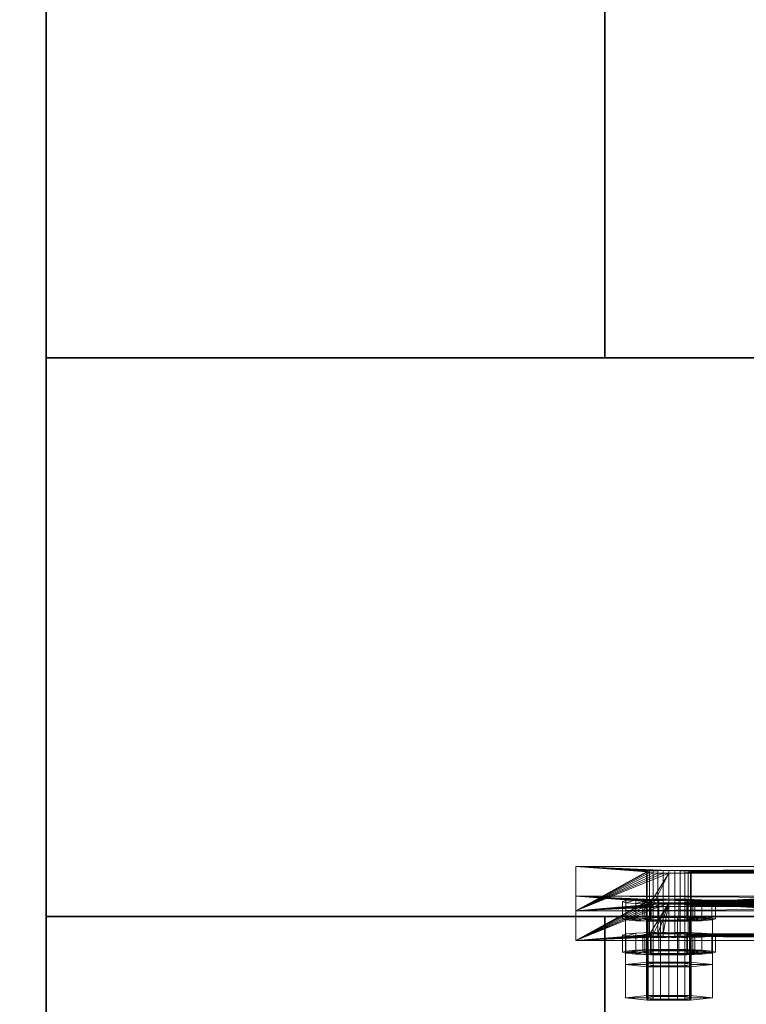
# Model space of a CAD drawing. Extents: x -0.3 to 41.3, y 0 to 17.8.
# Tile 337 of 625: x 25.131 to 25.326, y 1.796 to 2.06. Entities that reach past the tile are written whole.
import ezdxf

# ---------------------------------------------------------------- set-up
doc = ezdxf.new("R2010")
doc.units = 0
doc.header["$MEASUREMENT"] = 0
for name, color, linetype, lineweight in [('ANILHAS', 135, 'Continuous', 0), ('PLACAS_DE_BASE', 144, 'Continuous', 0), ('PORCAS', 157, 'Continuous', 0)]:
    doc.layers.add(name, color=color, linetype=linetype, lineweight=lineweight)
for name, color, linetype in [('P46', 7, 'Continuous'), ('S46', 7, 'Continuous'), ('V130', 7, 'Continuous'), ('V234', 7, 'Continuous'), ('V235', 7, 'Continuous'), ('V310', 7, 'Continuous')]:
    doc.layers.add(name, color=color, linetype=linetype)

msp = doc.modelspace()

# ---------------------------------------------------------------- linework, layer by layer
at = {"layer": 'P46', "color": 12, "true_color": 0xbd0000}
for points, invisible_edges in [([(25.13823, 1.81931, 195.60001), (25.53823, 1.81931, 195.60001), (25.53823, 1.96931, 195.60001)], 12), ([(25.13823, 1.81931, 195.60001), (25.53823, 1.81931, 195.60001), (25.53823, 1.96931, 195.60001)], 12), ([(25.13823, 1.81931, 195.60001), (25.53823, 1.96931, 195.60001), (25.13823, 1.96931, 195.60001)], 9), ([(25.13823, 1.81931, 195.60001), (25.53823, 1.96931, 195.60001), (25.13823, 1.96931, 195.60001)], 9), ([(25.13823, 1.81931, 196.60001), (25.53823, 1.81931, 196.60001), (25.53823, 1.96931, 196.60001)], 12), ([(25.13823, 1.81931, 195.60001), (25.53823, 1.81931, 195.60001), (25.53823, 1.96931, 195.60001)], 12), ([(25.13823, 1.81931, 196.60001), (25.53823, 1.96931, 196.60001), (25.13823, 1.96931, 196.60001)], 9), ([(25.13823, 1.81931, 195.60001), (25.53823, 1.96931, 195.60001), (25.13823, 1.96931, 195.60001)], 9), ([(25.13823, 1.81931, 199.8), (25.53823, 1.81931, 199.8), (25.53823, 1.96931, 199.8)], 12), ([(25.13823, 1.81931, 196.6), (25.53823, 1.81931, 196.6), (25.53823, 1.96931, 196.6)], 12), ([(25.13823, 1.81931, 199.8), (25.53823, 1.96931, 199.8), (25.13823, 1.96931, 199.8)], 9), ([(25.13823, 1.81931, 196.6), (25.53823, 1.96931, 196.6), (25.13823, 1.96931, 196.6)], 9), ([(25.13823, 1.81931, 200.60001), (25.53823, 1.81931, 200.60001), (25.53823, 1.96931, 200.60001)], 12), ([(25.13823, 1.81931, 199.8), (25.53823, 1.81931, 199.8), (25.53823, 1.96931, 199.8)], 12), ([(25.13823, 1.81931, 200.60001), (25.53823, 1.96931, 200.60001), (25.13823, 1.96931, 200.60001)], 9), ([(25.13823, 1.81931, 199.8), (25.53823, 1.96931, 199.8), (25.13823, 1.96931, 199.8)], 9)]:
    msp.add_3dface(points, dxfattribs=dict(at, invisible_edges=invisible_edges))
for points in [[(25.53823, 1.96931, 195.60001), (25.13823, 1.96931, 195.60001), (25.13823, 1.96931, 195.60001), (25.53823, 1.96931, 195.60001)], [(25.13823, 1.96931, 195.60001), (25.13823, 1.81931, 195.60001), (25.13823, 1.81931, 195.60001), (25.13823, 1.96931, 195.60001)], [(25.53823, 1.96931, 196.60001), (25.13823, 1.96931, 196.60001), (25.13823, 1.96931, 195.60001), (25.53823, 1.96931, 195.60001)], [(25.13823, 1.96931, 196.60001), (25.13823, 1.81931, 196.60001), (25.13823, 1.81931, 195.60001), (25.13823, 1.96931, 195.60001)], [(25.53823, 1.96931, 199.8), (25.13823, 1.96931, 199.8), (25.13823, 1.96931, 196.6), (25.53823, 1.96931, 196.6)], [(25.13823, 1.96931, 199.8), (25.13823, 1.81931, 199.8), (25.13823, 1.81931, 196.6), (25.13823, 1.96931, 196.6)], [(25.53823, 1.96931, 200.60001), (25.13823, 1.96931, 200.60001), (25.13823, 1.96931, 199.8), (25.53823, 1.96931, 199.8)], [(25.13823, 1.96931, 200.60001), (25.13823, 1.81931, 200.60001), (25.13823, 1.81931, 199.8), (25.13823, 1.96931, 199.8)], [(25.13823, 1.81931, 195.60001), (25.53823, 1.81931, 195.60001), (25.53823, 1.81931, 195.60001), (25.13823, 1.81931, 195.60001)], [(25.13823, 1.81931, 196.60001), (25.53823, 1.81931, 196.60001), (25.53823, 1.81931, 195.60001), (25.13823, 1.81931, 195.60001)], [(25.13823, 1.81931, 199.8), (25.53823, 1.81931, 199.8), (25.53823, 1.81931, 196.6), (25.13823, 1.81931, 196.6)], [(25.13823, 1.81931, 200.60001), (25.53823, 1.81931, 200.60001), (25.53823, 1.81931, 199.8), (25.13823, 1.81931, 199.8)]]:
    msp.add_3dface(points, dxfattribs=at)
at = {"layer": 'S46', "color": 253, "true_color": 0xca95bd}
for points, invisible_edges in [([(24.83823, 1.49431, 195.60001), (25.83823, 1.49431, 195.60001), (25.83823, 2.29431, 195.60001)], 12), ([(24.83823, 1.49431, 195.10001), (25.83823, 1.49431, 195.10001), (25.83823, 2.29431, 195.10001)], 12), ([(24.83823, 1.49431, 195.60001), (25.83823, 2.29431, 195.60001), (24.83823, 2.29431, 195.60001)], 9), ([(24.83823, 1.49431, 195.10001), (25.83823, 2.29431, 195.10001), (24.83823, 2.29431, 195.10001)], 9)]:
    msp.add_3dface(points, dxfattribs=dict(at, invisible_edges=invisible_edges))
at = {"layer": 'V130', "color": 252, "true_color": 0x838383}
for points, invisible_edges in [([(25.28823, 3.61977, 196.60001), (25.13823, 3.61977, 196.60001), (25.13823, 1.96931, 196.60001)], 12), ([(25.28823, 3.61977, 196.00001), (25.13823, 3.61977, 196.00001), (25.13823, 1.96931, 196.00001)], 12), ([(25.28823, 3.61977, 196.60001), (25.13823, 1.96931, 196.60001), (25.28823, 1.96931, 196.60001)], 9), ([(25.28823, 3.61977, 196.00001), (25.13823, 1.96931, 196.00001), (25.28823, 1.96931, 196.00001)], 9)]:
    msp.add_3dface(points, dxfattribs=dict(at, invisible_edges=invisible_edges))
for points in [[(25.13823, 3.61977, 196.60001), (25.13823, 1.96931, 196.60001), (25.13823, 1.96931, 196.00001), (25.13823, 3.61977, 196.00001)], [(25.28823, 1.96931, 196.60001), (25.28823, 3.61977, 196.60001), (25.28823, 3.61977, 196.00001), (25.28823, 1.96931, 196.00001)], [(25.13823, 1.96931, 196.60001), (25.28823, 1.96931, 196.60001), (25.28823, 1.96931, 196.00001), (25.13823, 1.96931, 196.00001)]]:
    msp.add_3dface(points, dxfattribs=at)
at = {"layer": 'V234', "color": 252, "true_color": 0x838383}
for points, invisible_edges in [([(25.28823, 1.81931, 199.8), (25.13823, 1.81931, 199.8), (25.13823, 0.15, 199.8)], 12), ([(25.28823, 1.81931, 199.3), (25.13823, 1.81931, 199.3), (25.13823, 0.15, 199.3)], 12), ([(25.28823, 1.81931, 199.8), (25.13823, 0.15, 199.8), (25.28823, 0.15, 199.8)], 9), ([(25.28823, 1.81931, 199.3), (25.13823, 0.15, 199.3), (25.28823, 0.15, 199.3)], 9)]:
    msp.add_3dface(points, dxfattribs=dict(at, invisible_edges=invisible_edges))
for points in [[(25.28823, 1.81931, 199.8), (25.13823, 1.81931, 199.8), (25.13823, 1.81931, 199.3), (25.28823, 1.81931, 199.3)], [(25.13823, 1.81931, 199.8), (25.13823, 0.15, 199.8), (25.13823, 0.15, 199.3), (25.13823, 1.81931, 199.3)], [(25.28823, 0.15, 199.8), (25.28823, 1.81931, 199.8), (25.28823, 1.81931, 199.3), (25.28823, 0.15, 199.3)]]:
    msp.add_3dface(points, dxfattribs=at)
at = {"layer": 'V235', "color": 252, "true_color": 0x838383}
for points, invisible_edges in [([(25.28823, 3.61977, 199.55), (25.13823, 3.61977, 199.55), (25.13823, 1.96931, 199.55)], 12), ([(25.28823, 3.61977, 198.95), (25.13823, 3.61977, 198.95), (25.13823, 1.96931, 198.95)], 12), ([(25.28823, 3.61977, 199.55), (25.13823, 1.96931, 199.55), (25.28823, 1.96931, 199.55)], 9), ([(25.28823, 3.61977, 198.95), (25.13823, 1.96931, 198.95), (25.28823, 1.96931, 198.95)], 9)]:
    msp.add_3dface(points, dxfattribs=dict(at, invisible_edges=invisible_edges))
for points in [[(25.13823, 3.61977, 199.55), (25.13823, 1.96931, 199.55), (25.13823, 1.96931, 198.95), (25.13823, 3.61977, 198.95)], [(25.28823, 1.96931, 199.55), (25.28823, 3.61977, 199.55), (25.28823, 3.61977, 198.95), (25.28823, 1.96931, 198.95)], [(25.13823, 1.96931, 199.55), (25.28823, 1.96931, 199.55), (25.28823, 1.96931, 198.95), (25.13823, 1.96931, 198.95)]]:
    msp.add_3dface(points, dxfattribs=at)
at = {"layer": 'V310', "color": 252, "true_color": 0x838383}
for points, invisible_edges in [([(25.28823, 3.61977, 200.60001), (25.13823, 3.61977, 200.60001), (25.13823, 1.96931, 200.60001)], 12), ([(25.28823, 3.61977, 200.30001), (25.13823, 3.61977, 200.30001), (25.13823, 1.96931, 200.30001)], 12), ([(25.28823, 3.61977, 200.60001), (25.13823, 1.96931, 200.60001), (25.28823, 1.96931, 200.60001)], 9), ([(25.28823, 3.61977, 200.30001), (25.13823, 1.96931, 200.30001), (25.28823, 1.96931, 200.30001)], 9)]:
    msp.add_3dface(points, dxfattribs=dict(at, invisible_edges=invisible_edges))
for points in [[(25.13823, 3.61977, 200.60001), (25.13823, 1.96931, 200.60001), (25.13823, 1.96931, 200.30001), (25.13823, 3.61977, 200.30001)], [(25.28823, 1.96931, 200.60001), (25.28823, 3.61977, 200.60001), (25.28823, 3.61977, 200.30001), (25.28823, 1.96931, 200.30001)], [(25.13823, 1.96931, 200.60001), (25.28823, 1.96931, 200.60001), (25.28823, 1.96931, 200.30001), (25.13823, 1.96931, 200.30001)]]:
    msp.add_3dface(points, dxfattribs=at)

# ---------------------------------------------------------------- meshes
at = {"layer": 'ANILHAS'}
mesh = msp.add_polyface(dxfattribs=at)
corners = [(25.29295, 1.8187, 199.42205), (25.29295, 1.82329, 199.42233), (25.2939, 1.81841, 199.42683), (25.2939, 1.81898, 199.41728), (25.2939, 1.823, 199.4271), (25.2939, 1.82357, 199.41756), (25.29661, 1.81817, 199.43088), (25.29661, 1.81922, 199.41323), (25.29661, 1.82276, 199.43115), (25.29661, 1.82382, 199.41351), (25.29845, 1.8187, 199.42205), (25.29845, 1.82329, 199.42233), (25.29898, 1.81854, 199.42473), (25.29898, 1.81886, 199.41938), (25.29898, 1.82313, 199.425), (25.29898, 1.82345, 199.41965), (25.3005, 1.8184, 199.427), (25.3005, 1.81899, 199.41711), (25.3005, 1.82299, 199.42727), (25.3005, 1.82358, 199.41739), (25.30067, 1.81801, 199.43358), (25.30067, 1.81939, 199.41053), (25.30067, 1.8226, 199.43386), (25.30067, 1.82398, 199.4108), (25.30277, 1.81831, 199.42851), (25.30277, 1.81908, 199.4156), (25.30277, 1.8229, 199.42879), (25.30277, 1.82368, 199.41587), (25.30545, 1.81795, 199.43453), (25.30545, 1.81828, 199.42904), (25.30545, 1.81912, 199.41507), (25.30545, 1.81944, 199.40958), (25.30545, 1.82254, 199.43481), (25.30545, 1.82287, 199.42932), (25.30545, 1.82371, 199.41534), (25.30545, 1.82404, 199.40985), (25.30813, 1.81831, 199.42851), (25.30813, 1.81908, 199.4156), (25.30813, 1.8229, 199.42879), (25.30813, 1.82368, 199.41587), (25.31023, 1.81801, 199.43358), (25.31023, 1.81939, 199.41053), (25.31023, 1.8226, 199.43386), (25.31023, 1.82398, 199.4108), (25.3104, 1.8184, 199.427), (25.3104, 1.81899, 199.41711), (25.3104, 1.82299, 199.42727), (25.3104, 1.82358, 199.41739), (25.31192, 1.81854, 199.42473), (25.31192, 1.81886, 199.41938), (25.31192, 1.82313, 199.425), (25.31192, 1.82345, 199.41965), (25.31245, 1.8187, 199.42205), (25.31245, 1.82329, 199.42233), (25.31429, 1.81817, 199.43088), (25.31429, 1.81922, 199.41323), (25.31429, 1.82276, 199.43115), (25.31429, 1.82382, 199.41351), (25.317, 1.81841, 199.42683), (25.317, 1.81898, 199.41728), (25.317, 1.823, 199.4271), (25.317, 1.82357, 199.41756), (25.31795, 1.8187, 199.42205), (25.31795, 1.82329, 199.42233)]
mesh.append_faces([[corners[k] for k in face] for face in [(63, 60, 58, 62), (60, 56, 54, 58), (56, 42, 40, 54), (42, 32, 28, 40), (32, 22, 20, 28), (22, 8, 6, 20), (8, 4, 2, 6), (4, 1, 0, 2), (1, 5, 3, 0), (5, 9, 7, 3), (9, 23, 21, 7), (23, 35, 31, 21), (35, 43, 41, 31), (43, 57, 55, 41), (57, 61, 59, 55), (61, 63, 62, 59), (53, 51, 49, 52), (51, 47, 45, 49), (47, 39, 37, 45), (39, 34, 30, 37), (34, 27, 25, 30), (27, 19, 17, 25), (19, 15, 13, 17), (15, 11, 10, 13), (11, 14, 12, 10), (14, 18, 16, 12), (18, 26, 24, 16), (26, 33, 29, 24), (33, 38, 36, 29), (38, 46, 44, 36), (46, 50, 48, 44), (50, 53, 52, 48)]])
mesh.append_faces([[corners[k] for k in face] for face in [(4, 5, 1), (61, 60, 63), (3, 2, 0), (58, 59, 62)]], dxfattribs={"vtx0": -1})
mesh.append_faces([[corners[k] for k in face] for face in [(22, 11, 8), (11, 22, 14), (14, 22, 18), (18, 22, 26), (26, 32, 33), (33, 32, 38), (38, 42, 46), (46, 56, 50), (50, 56, 53), (5, 4, 9), (9, 8, 23), (23, 27, 35), (35, 34, 43), (43, 47, 57), (57, 60, 61), (2, 7, 6), (10, 21, 13), (13, 21, 17), (17, 21, 25), (25, 31, 30), (30, 41, 37), (37, 41, 45), (45, 55, 49), (49, 55, 52), (54, 55, 58), (20, 24, 28), (28, 36, 40), (40, 44, 54)]], dxfattribs={"vtx0": -1, "vtx1": -1})
mesh.append_faces([[corners[k] for k in face] for face in [(23, 8, 11), (57, 53, 56), (6, 21, 10), (52, 55, 54)]], dxfattribs={"vtx0": -1, "vtx1": -1, "vtx2": -1})
mesh.append_faces([[corners[k] for k in face] for face in [(26, 22, 32), (38, 32, 42), (46, 42, 56), (9, 4, 8), (23, 11, 15), (23, 15, 19), (23, 19, 27), (35, 27, 34), (43, 34, 39), (43, 39, 47), (57, 47, 51), (57, 51, 53), (57, 56, 60), (2, 3, 7), (6, 7, 21), (25, 21, 31), (30, 31, 41), (45, 41, 55), (58, 55, 59), (10, 20, 6), (20, 10, 12), (20, 12, 16), (20, 16, 24), (28, 24, 29), (28, 29, 36), (40, 36, 44), (54, 44, 48), (54, 48, 52)]], dxfattribs={"vtx0": -1, "vtx2": -1})
mesh = msp.add_polyface(dxfattribs=at)
corners = [(25.29295, 1.80973, 199.57179), (25.29295, 1.81432, 199.57206), (25.2939, 1.80944, 199.57656), (25.2939, 1.81002, 199.56701), (25.2939, 1.81404, 199.57683), (25.2939, 1.81461, 199.56729), (25.29661, 1.8092, 199.58061), (25.29661, 1.81026, 199.56296), (25.29661, 1.81379, 199.58089), (25.29661, 1.81485, 199.56324), (25.29845, 1.80973, 199.57179), (25.29845, 1.81432, 199.57206), (25.29898, 1.80957, 199.57446), (25.29898, 1.80989, 199.56911), (25.29898, 1.81416, 199.57474), (25.29898, 1.81448, 199.56939), (25.3005, 1.80943, 199.57673), (25.3005, 1.81003, 199.56685), (25.3005, 1.81403, 199.577), (25.3005, 1.81462, 199.56712), (25.30067, 1.80904, 199.58332), (25.30067, 1.81042, 199.56026), (25.30067, 1.81363, 199.58359), (25.30067, 1.81501, 199.56053), (25.30277, 1.80934, 199.57824), (25.30277, 1.81012, 199.56533), (25.30277, 1.81394, 199.57852), (25.30277, 1.81471, 199.5656), (25.30545, 1.80898, 199.58426), (25.30545, 1.80931, 199.57877), (25.30545, 1.81015, 199.5648), (25.30545, 1.81048, 199.55931), (25.30545, 1.81358, 199.58454), (25.30545, 1.8139, 199.57905), (25.30545, 1.81474, 199.56507), (25.30545, 1.81507, 199.55958), (25.30813, 1.80934, 199.57824), (25.30813, 1.81012, 199.56533), (25.30813, 1.81394, 199.57852), (25.30813, 1.81471, 199.5656), (25.31023, 1.80904, 199.58332), (25.31023, 1.81042, 199.56026), (25.31023, 1.81363, 199.58359), (25.31023, 1.81501, 199.56053), (25.3104, 1.80943, 199.57673), (25.3104, 1.81003, 199.56685), (25.3104, 1.81403, 199.577), (25.3104, 1.81462, 199.56712), (25.31192, 1.80957, 199.57446), (25.31192, 1.80989, 199.56911), (25.31192, 1.81416, 199.57474), (25.31192, 1.81448, 199.56939), (25.31245, 1.80973, 199.57179), (25.31245, 1.81432, 199.57206), (25.31429, 1.8092, 199.58061), (25.31429, 1.81026, 199.56296), (25.31429, 1.81379, 199.58089), (25.31429, 1.81485, 199.56324), (25.317, 1.80944, 199.57656), (25.317, 1.81002, 199.56701), (25.317, 1.81404, 199.57683), (25.317, 1.81461, 199.56729), (25.31795, 1.80973, 199.57179), (25.31795, 1.81432, 199.57206)]
mesh.append_faces([[corners[k] for k in face] for face in [(63, 60, 58, 62), (60, 56, 54, 58), (56, 42, 40, 54), (42, 32, 28, 40), (32, 22, 20, 28), (22, 8, 6, 20), (8, 4, 2, 6), (4, 1, 0, 2), (1, 5, 3, 0), (5, 9, 7, 3), (9, 23, 21, 7), (23, 35, 31, 21), (35, 43, 41, 31), (43, 57, 55, 41), (57, 61, 59, 55), (61, 63, 62, 59), (53, 51, 49, 52), (51, 47, 45, 49), (47, 39, 37, 45), (39, 34, 30, 37), (34, 27, 25, 30), (27, 19, 17, 25), (19, 15, 13, 17), (15, 11, 10, 13), (11, 14, 12, 10), (14, 18, 16, 12), (18, 26, 24, 16), (26, 33, 29, 24), (33, 38, 36, 29), (38, 46, 44, 36), (46, 50, 48, 44), (50, 53, 52, 48)]])
mesh.append_faces([[corners[k] for k in face] for face in [(4, 5, 1), (61, 60, 63), (3, 2, 0), (58, 59, 62)]], dxfattribs={"vtx0": -1})
mesh.append_faces([[corners[k] for k in face] for face in [(22, 11, 8), (11, 22, 14), (14, 22, 18), (18, 22, 26), (26, 32, 33), (33, 32, 38), (38, 42, 46), (46, 56, 50), (50, 56, 53), (5, 4, 9), (9, 8, 23), (23, 27, 35), (35, 34, 43), (43, 47, 57), (57, 60, 61), (2, 7, 6), (10, 21, 13), (13, 21, 17), (17, 21, 25), (25, 31, 30), (30, 41, 37), (37, 41, 45), (45, 55, 49), (49, 55, 52), (54, 55, 58), (20, 24, 28), (28, 36, 40), (40, 44, 54)]], dxfattribs={"vtx0": -1, "vtx1": -1})
mesh.append_faces([[corners[k] for k in face] for face in [(23, 8, 11), (57, 53, 56), (6, 21, 10), (52, 55, 54)]], dxfattribs={"vtx0": -1, "vtx1": -1, "vtx2": -1})
mesh.append_faces([[corners[k] for k in face] for face in [(26, 22, 32), (38, 32, 42), (46, 42, 56), (9, 4, 8), (23, 11, 15), (23, 15, 19), (23, 19, 27), (35, 27, 34), (43, 34, 39), (43, 39, 47), (57, 47, 51), (57, 51, 53), (57, 56, 60), (2, 3, 7), (6, 7, 21), (25, 21, 31), (30, 31, 41), (45, 41, 55), (58, 55, 59), (10, 20, 6), (20, 10, 12), (20, 12, 16), (20, 16, 24), (28, 24, 29), (28, 29, 36), (40, 36, 44), (54, 44, 48), (54, 48, 52)]], dxfattribs={"vtx0": -1, "vtx2": -1})
at = {"layer": 'PLACAS_DE_BASE'}
mesh = msp.add_polyface(dxfattribs=at)
corners = [(25.3039, 1.83162, 199.41703), (25.28045, 1.83277, 199.39786), (25.30245, 1.83159, 199.41763), (25.30121, 1.83153, 199.41858), (25.30025, 1.83145, 199.41982), (25.29965, 1.83137, 199.42126), (25.29945, 1.83127, 199.42281), (25.28045, 1.82081, 199.5975), (25.29965, 1.83118, 199.42436), (25.30025, 1.8311, 199.42581), (25.30121, 1.83102, 199.42705), (25.30245, 1.83096, 199.428), (25.3039, 1.83093, 199.4286), (25.30545, 1.83092, 199.4288), (25.30025, 1.82249, 199.56955), (25.29965, 1.8224, 199.57099), (25.29945, 1.82231, 199.57254), (25.29965, 1.82222, 199.57409), (25.30025, 1.82213, 199.57554), (25.30121, 1.82205, 199.57678), (25.30245, 1.822, 199.57773), (25.3039, 1.82196, 199.57833), (25.28045, 1.82478, 199.39738), (25.29945, 1.82329, 199.42233), (25.28045, 1.81283, 199.59702), (25.29965, 1.82338, 199.42078), (25.30025, 1.82347, 199.41934), (25.30121, 1.82354, 199.4181), (25.30245, 1.8236, 199.41715), (25.3039, 1.82364, 199.41655), (25.29965, 1.8232, 199.42388), (25.30025, 1.82311, 199.42533), (25.30121, 1.82304, 199.42657), (25.30245, 1.82298, 199.42752), (25.3039, 1.82294, 199.42812), (25.30545, 1.82293, 199.42832), (25.30025, 1.8145, 199.56907), (25.29965, 1.81442, 199.57052), (25.29945, 1.81432, 199.57207), (25.29965, 1.81423, 199.57362), (25.30025, 1.81414, 199.57506), (25.30121, 1.81407, 199.5763), (25.30245, 1.81401, 199.57725), (25.3039, 1.81398, 199.57785)]
mesh.append_faces([[corners[k] for k in face] for face in [(7, 1, 22, 24)]])
mesh.append_faces([[corners[k] for k in face] for face in [(0, 1, 2), (2, 1, 3), (3, 1, 4), (4, 1, 5), (5, 1, 6), (6, 7, 8), (8, 7, 9), (9, 7, 10), (10, 7, 11), (11, 7, 12), (14, 7, 15), (15, 7, 16), (16, 7, 17), (17, 7, 18), (18, 7, 19), (19, 7, 20), (20, 7, 21), (22, 23, 24), (23, 22, 25), (25, 22, 26), (26, 22, 27), (27, 22, 28), (28, 22, 29)]], dxfattribs={"vtx0": -1, "vtx1": -1})
mesh.append_faces([[corners[k] for k in face] for face in [(13, 7, 14), (24, 35, 36)]], dxfattribs={"vtx0": -1, "vtx1": -1, "vtx2": -1})
mesh.append_faces([[corners[k] for k in face] for face in [(6, 1, 7), (24, 23, 30), (24, 30, 31), (24, 31, 32), (24, 32, 33), (24, 33, 34), (24, 36, 37), (24, 37, 38), (24, 38, 39), (24, 39, 40), (24, 40, 41), (24, 41, 42), (24, 42, 43)]], dxfattribs={"vtx0": -1, "vtx2": -1})
mesh = msp.add_polyface(dxfattribs=at)
corners = [(25.30545, 1.83163, 199.41682), (25.28045, 1.83277, 199.39786), (25.3039, 1.83162, 199.41703), (25.3039, 1.83093, 199.4286), (25.28045, 1.82081, 199.5975), (25.30545, 1.83092, 199.4288), (25.30025, 1.82249, 199.56955), (25.30121, 1.82256, 199.56831), (25.3039, 1.82196, 199.57833), (25.30545, 1.82195, 199.57853), (25.3039, 1.82364, 199.41655), (25.28045, 1.82478, 199.39738), (25.30545, 1.82365, 199.41635), (25.28045, 1.81283, 199.59702), (25.3039, 1.82294, 199.42812), (25.30545, 1.82293, 199.42832), (25.30025, 1.8145, 199.56907), (25.30121, 1.81458, 199.56783), (25.30245, 1.81463, 199.56688), (25.3039, 1.81467, 199.56628), (25.30545, 1.81468, 199.56608), (25.3039, 1.81398, 199.57785), (25.30545, 1.81396, 199.57806), (25.307, 1.83162, 199.41703), (25.307, 1.82364, 199.41655), (25.30245, 1.83159, 199.41763), (25.30245, 1.8236, 199.41715), (25.30121, 1.83153, 199.41858), (25.30121, 1.82354, 199.4181), (25.30025, 1.83145, 199.41982), (25.30025, 1.82347, 199.41934), (25.29965, 1.83137, 199.42126), (25.29965, 1.82338, 199.42078), (25.29945, 1.83127, 199.42281), (25.29945, 1.82329, 199.42233), (25.29965, 1.83118, 199.42436), (25.29965, 1.8232, 199.42388), (25.30025, 1.8311, 199.42581), (25.30025, 1.82311, 199.42533), (25.30121, 1.83102, 199.42705), (25.30121, 1.82304, 199.42657), (25.30245, 1.83096, 199.428), (25.30245, 1.82298, 199.42752), (25.307, 1.83093, 199.4286), (25.307, 1.82294, 199.42812), (25.307, 1.82265, 199.56676), (25.30545, 1.82267, 199.56656), (25.307, 1.81467, 199.56628), (25.3039, 1.82265, 199.56676), (25.30245, 1.82262, 199.56736), (25.29965, 1.8224, 199.57099), (25.29965, 1.81442, 199.57052), (25.29945, 1.82231, 199.57254), (25.29945, 1.81432, 199.57207), (25.29965, 1.82222, 199.57409), (25.29965, 1.81423, 199.57362), (25.30025, 1.82213, 199.57554), (25.30025, 1.81414, 199.57506), (25.30121, 1.82205, 199.57678), (25.30121, 1.81407, 199.5763), (25.30245, 1.822, 199.57773), (25.30245, 1.81401, 199.57725), (25.307, 1.82196, 199.57833), (25.307, 1.81398, 199.57785)]
mesh.append_faces([[corners[k] for k in face] for face in [(23, 0, 12, 24), (0, 2, 10, 12), (2, 25, 26, 10), (25, 27, 28, 26), (27, 29, 30, 28), (29, 31, 32, 30), (31, 33, 34, 32), (33, 35, 36, 34), (35, 37, 38, 36), (37, 39, 40, 38), (39, 41, 42, 40), (41, 3, 14, 42), (3, 5, 15, 14), (5, 43, 44, 15), (45, 46, 20, 47), (46, 48, 19, 20), (48, 49, 18, 19), (49, 7, 17, 18), (7, 6, 16, 17), (6, 50, 51, 16), (50, 52, 53, 51), (52, 54, 55, 53), (54, 56, 57, 55), (56, 58, 59, 57), (58, 60, 61, 59), (60, 8, 21, 61), (8, 9, 22, 21), (9, 62, 63, 22)]])
mesh.append_faces([[corners[k] for k in face] for face in [(0, 1, 2), (3, 4, 5), (8, 4, 9), (10, 11, 12), (16, 15, 17), (17, 15, 18), (18, 15, 19), (19, 15, 20)]], dxfattribs={"vtx0": -1, "vtx1": -1})
mesh.append_faces([[corners[k] for k in face] for face in [(5, 6, 7), (13, 14, 15), (13, 21, 22)]], dxfattribs={"vtx0": -1, "vtx2": -1})
mesh = msp.add_polyface(dxfattribs=at)
corners = [(25.28045, 1.83277, 199.39786), (25.30545, 1.83163, 199.41682), (25.48045, 1.83277, 199.39786), (25.30545, 1.83092, 199.4288), (25.30121, 1.82256, 199.56831), (25.45545, 1.83092, 199.4288), (25.30245, 1.82262, 199.56736), (25.3039, 1.82265, 199.56676), (25.30545, 1.82267, 199.56656), (25.30545, 1.82195, 199.57853), (25.28045, 1.82081, 199.5975), (25.45545, 1.82195, 199.57853), (25.307, 1.82265, 199.56676), (25.45545, 1.82267, 199.56656), (25.45245, 1.822, 199.57773), (25.30845, 1.822, 199.57773), (25.307, 1.82196, 199.57833), (25.4539, 1.82196, 199.57833), (25.307, 1.83162, 199.41703), (25.45545, 1.83163, 199.41682), (25.45245, 1.83096, 199.428), (25.30845, 1.83096, 199.428), (25.307, 1.83093, 199.4286), (25.4539, 1.83093, 199.4286), (25.30545, 1.82365, 199.41635), (25.28045, 1.82478, 199.39738), (25.45545, 1.82365, 199.41635), (25.30545, 1.81468, 199.56608), (25.30545, 1.82293, 199.42832), (25.45545, 1.81468, 199.56608), (25.28045, 1.81283, 199.59702), (25.30545, 1.81396, 199.57806), (25.48045, 1.81283, 199.59702), (25.4539, 1.81467, 199.56628), (25.307, 1.81467, 199.56628), (25.45245, 1.81463, 199.56688), (25.30845, 1.81463, 199.56688), (25.307, 1.81398, 199.57785), (25.45545, 1.81396, 199.57806), (25.4539, 1.82364, 199.41655), (25.307, 1.82364, 199.41655), (25.31145, 1.83127, 199.42281), (25.31125, 1.83137, 199.42126), (25.31125, 1.82338, 199.42078), (25.31145, 1.82329, 199.42233), (25.31065, 1.83145, 199.41982), (25.31065, 1.82347, 199.41934), (25.30969, 1.83153, 199.41858), (25.30969, 1.82354, 199.4181), (25.30845, 1.83159, 199.41763), (25.30845, 1.8236, 199.41715), (25.30845, 1.82298, 199.42752), (25.307, 1.82294, 199.42812), (25.30969, 1.83102, 199.42705), (25.30969, 1.82304, 199.42657), (25.31065, 1.8311, 199.42581), (25.31065, 1.82311, 199.42533), (25.31125, 1.83118, 199.42436), (25.31125, 1.8232, 199.42388), (25.31145, 1.82231, 199.57254), (25.31125, 1.8224, 199.57099), (25.31125, 1.81442, 199.57052), (25.31145, 1.81432, 199.57207), (25.31065, 1.82249, 199.56955), (25.31065, 1.8145, 199.56907), (25.30969, 1.82256, 199.56831), (25.30969, 1.81458, 199.56783), (25.30845, 1.82262, 199.56736), (25.30845, 1.81401, 199.57725), (25.30969, 1.82205, 199.57678), (25.30969, 1.81407, 199.5763), (25.31065, 1.82213, 199.57554), (25.31065, 1.81414, 199.57506), (25.31125, 1.82222, 199.57409), (25.31125, 1.81423, 199.57362)]
mesh.append_faces([[corners[k] for k in face] for face in [(41, 42, 43, 44), (42, 45, 46, 43), (45, 47, 48, 46), (47, 49, 50, 48), (49, 18, 40, 50), (22, 21, 51, 52), (21, 53, 54, 51), (53, 55, 56, 54), (55, 57, 58, 56), (57, 41, 44, 58), (59, 60, 61, 62), (60, 63, 64, 61), (63, 65, 66, 64), (65, 67, 36, 66), (67, 12, 34, 36), (16, 15, 68, 37), (15, 69, 70, 68), (69, 71, 72, 70), (71, 73, 74, 72), (73, 59, 62, 74)]])
mesh.append_faces([[corners[k] for k in face] for face in [(0, 1, 2), (12, 13, 8), (18, 19, 1), (30, 31, 32), (27, 33, 34), (34, 35, 36), (37, 38, 31), (24, 39, 40)]], dxfattribs={"vtx0": -1, "vtx1": -1})
mesh.append_faces([[corners[k] for k in face] for face in [(3, 4, 5), (9, 10, 11), (24, 25, 26), (27, 28, 29)]], dxfattribs={"vtx0": -1, "vtx1": -1, "vtx2": -1})
mesh.append_faces([[corners[k] for k in face] for face in [(5, 4, 6), (5, 6, 7), (5, 7, 8), (14, 15, 16), (17, 16, 9), (20, 21, 22), (23, 22, 3)]], dxfattribs={"vtx0": -1, "vtx2": -1})
mesh = msp.add_polyface(dxfattribs=at)
corners = [(25.4539, 1.82265, 199.56676), (25.307, 1.82265, 199.56676), (25.30845, 1.82262, 199.56736), (25.45245, 1.82262, 199.56736), (25.30969, 1.82256, 199.56831), (25.45121, 1.82256, 199.56831), (25.31065, 1.82249, 199.56955), (25.45025, 1.82249, 199.56955), (25.31125, 1.8224, 199.57099), (25.44965, 1.8224, 199.57099), (25.31145, 1.82231, 199.57254), (25.44945, 1.82231, 199.57254), (25.31125, 1.82222, 199.57409), (25.44965, 1.82222, 199.57409), (25.31065, 1.82213, 199.57554), (25.45025, 1.82213, 199.57554), (25.30969, 1.82205, 199.57678), (25.45121, 1.82205, 199.57678), (25.30845, 1.822, 199.57773), (25.4539, 1.83162, 199.41703), (25.307, 1.83162, 199.41703), (25.30845, 1.83159, 199.41763), (25.45245, 1.83159, 199.41763), (25.30969, 1.83153, 199.41858), (25.45121, 1.83153, 199.41858), (25.31065, 1.83145, 199.41982), (25.45025, 1.83145, 199.41982), (25.31125, 1.83137, 199.42126), (25.44965, 1.83137, 199.42126), (25.31145, 1.83127, 199.42281), (25.44945, 1.83127, 199.42281), (25.31125, 1.83118, 199.42436), (25.44965, 1.83118, 199.42436), (25.31065, 1.8311, 199.42581), (25.45025, 1.8311, 199.42581), (25.30969, 1.83102, 199.42705), (25.45121, 1.83102, 199.42705), (25.30845, 1.83096, 199.428), (25.30845, 1.81463, 199.56688), (25.45121, 1.81458, 199.56783), (25.30969, 1.81458, 199.56783), (25.45025, 1.8145, 199.56907), (25.31065, 1.8145, 199.56907), (25.44965, 1.81442, 199.57052), (25.31125, 1.81442, 199.57052), (25.44945, 1.81432, 199.57207), (25.31145, 1.81432, 199.57207), (25.44965, 1.81423, 199.57362), (25.31125, 1.81423, 199.57362), (25.45025, 1.81414, 199.57506), (25.31065, 1.81414, 199.57506), (25.45121, 1.81407, 199.5763), (25.30969, 1.81407, 199.5763), (25.45245, 1.81401, 199.57725), (25.30845, 1.81401, 199.57725), (25.4539, 1.81398, 199.57785), (25.307, 1.81398, 199.57785), (25.307, 1.82364, 199.41655), (25.45245, 1.8236, 199.41715), (25.30845, 1.8236, 199.41715), (25.45121, 1.82354, 199.4181), (25.30969, 1.82354, 199.4181), (25.45025, 1.82347, 199.41934), (25.31065, 1.82347, 199.41934), (25.44965, 1.82338, 199.42078), (25.31125, 1.82338, 199.42078), (25.44945, 1.82329, 199.42233), (25.31145, 1.82329, 199.42233), (25.44965, 1.8232, 199.42388), (25.31125, 1.8232, 199.42388), (25.45025, 1.82311, 199.42533), (25.31065, 1.82311, 199.42533), (25.45121, 1.82304, 199.42657), (25.30969, 1.82304, 199.42657), (25.45245, 1.82298, 199.42752), (25.30845, 1.82298, 199.42752), (25.4539, 1.82294, 199.42812), (25.307, 1.82294, 199.42812), (25.45545, 1.82293, 199.42832), (25.30545, 1.82293, 199.42832), (25.28045, 1.83277, 199.39786), (25.48045, 1.83277, 199.39786), (25.48045, 1.82478, 199.39738), (25.28045, 1.82478, 199.39738)]
mesh.append_faces([[corners[k] for k in face] for face in [(80, 81, 82, 83)]])
mesh.append_faces([[corners[k] for k in face] for face in [(38, 39, 40), (40, 41, 42), (42, 43, 44), (44, 45, 46), (46, 47, 48), (48, 49, 50), (50, 51, 52), (52, 53, 54), (54, 55, 56), (57, 58, 59), (59, 60, 61), (61, 62, 63), (63, 64, 65), (65, 66, 67), (67, 68, 69), (69, 70, 71), (71, 72, 73), (73, 74, 75), (75, 76, 77), (77, 78, 79)]], dxfattribs={"vtx0": -1, "vtx1": -1})
mesh.append_faces([[corners[k] for k in face] for face in [(0, 1, 2), (3, 2, 4), (5, 4, 6), (7, 6, 8), (9, 8, 10), (11, 10, 12), (13, 12, 14), (15, 14, 16), (17, 16, 18), (19, 20, 21), (22, 21, 23), (24, 23, 25), (26, 25, 27), (28, 27, 29), (30, 29, 31), (32, 31, 33), (34, 33, 35), (36, 35, 37)]], dxfattribs={"vtx0": -1, "vtx2": -1})
mesh = msp.add_polyface(dxfattribs=at)
corners = [(25.45545, 1.83163, 199.41682), (25.48045, 1.83277, 199.39786), (25.30545, 1.83163, 199.41682), (25.45545, 1.82267, 199.56656), (25.45545, 1.83092, 199.4288), (25.30545, 1.82267, 199.56656), (25.48045, 1.82081, 199.5975), (25.45545, 1.82195, 199.57853), (25.28045, 1.82081, 199.5975), (25.307, 1.82265, 199.56676), (25.4539, 1.82265, 199.56676), (25.307, 1.83162, 199.41703), (25.4539, 1.83162, 199.41703), (25.30845, 1.83159, 199.41763), (25.45245, 1.83159, 199.41763), (25.4539, 1.83093, 199.4286), (25.30545, 1.83092, 199.4288), (25.48045, 1.82478, 199.39738), (25.45545, 1.82365, 199.41635), (25.28045, 1.82478, 199.39738), (25.45545, 1.82293, 199.42832), (25.45969, 1.81458, 199.56783), (25.30545, 1.82293, 199.42832), (25.45845, 1.81463, 199.56688), (25.457, 1.81467, 199.56628), (25.45545, 1.81468, 199.56608), (25.45545, 1.81396, 199.57806), (25.48045, 1.81283, 199.59702), (25.30545, 1.81396, 199.57806), (25.4539, 1.81467, 199.56628), (25.30545, 1.81468, 199.56608), (25.30845, 1.81401, 199.57725), (25.45245, 1.81401, 199.57725), (25.4539, 1.81398, 199.57785), (25.307, 1.81398, 199.57785), (25.4539, 1.82364, 199.41655), (25.30545, 1.82365, 199.41635), (25.30845, 1.82298, 199.42752), (25.45245, 1.82298, 199.42752), (25.4539, 1.82294, 199.42812), (25.307, 1.82294, 199.42812), (25.45245, 1.8236, 199.41715), (25.45121, 1.83153, 199.41858), (25.45121, 1.82354, 199.4181), (25.45025, 1.83145, 199.41982), (25.45025, 1.82347, 199.41934), (25.44965, 1.83137, 199.42126), (25.44965, 1.82338, 199.42078), (25.44945, 1.83127, 199.42281), (25.44945, 1.82329, 199.42233), (25.44965, 1.83118, 199.42436), (25.44965, 1.8232, 199.42388), (25.45025, 1.8311, 199.42581), (25.45025, 1.82311, 199.42533), (25.45121, 1.83102, 199.42705), (25.45121, 1.82304, 199.42657), (25.45245, 1.83096, 199.428), (25.45245, 1.82262, 199.56736), (25.45245, 1.81463, 199.56688), (25.45121, 1.82256, 199.56831), (25.45121, 1.81458, 199.56783), (25.45025, 1.82249, 199.56955), (25.45025, 1.8145, 199.56907), (25.44965, 1.8224, 199.57099), (25.44965, 1.81442, 199.57052), (25.44945, 1.82231, 199.57254), (25.44945, 1.81432, 199.57207), (25.44965, 1.82222, 199.57409), (25.44965, 1.81423, 199.57362), (25.45025, 1.82213, 199.57554), (25.45025, 1.81414, 199.57506), (25.45121, 1.82205, 199.57678), (25.45121, 1.81407, 199.5763), (25.45245, 1.822, 199.57773), (25.4539, 1.82196, 199.57833)]
mesh.append_faces([[corners[k] for k in face] for face in [(12, 14, 41, 35), (14, 42, 43, 41), (42, 44, 45, 43), (44, 46, 47, 45), (46, 48, 49, 47), (48, 50, 51, 49), (50, 52, 53, 51), (52, 54, 55, 53), (54, 56, 38, 55), (56, 15, 39, 38), (10, 57, 58, 29), (57, 59, 60, 58), (59, 61, 62, 60), (61, 63, 64, 62), (63, 65, 66, 64), (65, 67, 68, 66), (67, 69, 70, 68), (69, 71, 72, 70), (71, 73, 32, 72), (73, 74, 33, 32)]])
mesh.append_faces([[corners[k] for k in face] for face in [(6, 7, 8), (3, 9, 10), (0, 11, 12), (12, 13, 14), (15, 16, 4), (17, 18, 19), (29, 30, 25), (35, 36, 18)]], dxfattribs={"vtx0": -1, "vtx1": -1})
mesh.append_faces([[corners[k] for k in face] for face in [(0, 1, 2), (3, 4, 5), (20, 21, 22), (26, 27, 28)]], dxfattribs={"vtx0": -1, "vtx1": -1, "vtx2": -1})
mesh.append_faces([[corners[k] for k in face] for face in [(22, 21, 23), (22, 23, 24), (22, 24, 25), (31, 32, 33), (34, 33, 26), (37, 38, 39), (40, 39, 20)]], dxfattribs={"vtx0": -1, "vtx2": -1})
mesh = msp.add_polyface(dxfattribs=at)
corners = [(25.4539, 1.82265, 199.56676), (25.30845, 1.82262, 199.56736), (25.45245, 1.82262, 199.56736), (25.30969, 1.82256, 199.56831), (25.45121, 1.82256, 199.56831), (25.31065, 1.82249, 199.56955), (25.45025, 1.82249, 199.56955), (25.31125, 1.8224, 199.57099), (25.44965, 1.8224, 199.57099), (25.31145, 1.82231, 199.57254), (25.44945, 1.82231, 199.57254), (25.31125, 1.82222, 199.57409), (25.44965, 1.82222, 199.57409), (25.31065, 1.82213, 199.57554), (25.45025, 1.82213, 199.57554), (25.30969, 1.82205, 199.57678), (25.45121, 1.82205, 199.57678), (25.30845, 1.822, 199.57773), (25.45245, 1.822, 199.57773), (25.307, 1.82196, 199.57833), (25.4539, 1.82196, 199.57833), (25.30545, 1.82195, 199.57853), (25.45545, 1.82195, 199.57853), (25.45245, 1.83159, 199.41763), (25.30969, 1.83153, 199.41858), (25.45121, 1.83153, 199.41858), (25.31065, 1.83145, 199.41982), (25.45025, 1.83145, 199.41982), (25.31125, 1.83137, 199.42126), (25.44965, 1.83137, 199.42126), (25.31145, 1.83127, 199.42281), (25.44945, 1.83127, 199.42281), (25.31125, 1.83118, 199.42436), (25.44965, 1.83118, 199.42436), (25.31065, 1.8311, 199.42581), (25.45025, 1.8311, 199.42581), (25.30969, 1.83102, 199.42705), (25.45121, 1.83102, 199.42705), (25.30845, 1.83096, 199.428), (25.45245, 1.83096, 199.428), (25.307, 1.83093, 199.4286), (25.4539, 1.83093, 199.4286), (25.307, 1.81467, 199.56628), (25.4539, 1.81467, 199.56628), (25.45245, 1.81463, 199.56688), (25.30845, 1.81463, 199.56688), (25.45121, 1.81458, 199.56783), (25.30969, 1.81458, 199.56783), (25.45025, 1.8145, 199.56907), (25.31065, 1.8145, 199.56907), (25.44965, 1.81442, 199.57052), (25.31125, 1.81442, 199.57052), (25.44945, 1.81432, 199.57207), (25.31145, 1.81432, 199.57207), (25.44965, 1.81423, 199.57362), (25.31125, 1.81423, 199.57362), (25.45025, 1.81414, 199.57506), (25.31065, 1.81414, 199.57506), (25.45121, 1.81407, 199.5763), (25.30969, 1.81407, 199.5763), (25.45245, 1.81401, 199.57725), (25.307, 1.82364, 199.41655), (25.4539, 1.82364, 199.41655), (25.45245, 1.8236, 199.41715), (25.30845, 1.8236, 199.41715), (25.45121, 1.82354, 199.4181), (25.30969, 1.82354, 199.4181), (25.45025, 1.82347, 199.41934), (25.31065, 1.82347, 199.41934), (25.44965, 1.82338, 199.42078), (25.31125, 1.82338, 199.42078), (25.44945, 1.82329, 199.42233), (25.31145, 1.82329, 199.42233), (25.44965, 1.8232, 199.42388), (25.31125, 1.8232, 199.42388), (25.45025, 1.82311, 199.42533), (25.31065, 1.82311, 199.42533), (25.45121, 1.82304, 199.42657), (25.30969, 1.82304, 199.42657), (25.45245, 1.82298, 199.42752), (25.48045, 1.82081, 199.5975), (25.28045, 1.82081, 199.5975), (25.28045, 1.81283, 199.59702), (25.48045, 1.81283, 199.59702)]
mesh.append_faces([[corners[k] for k in face] for face in [(80, 81, 82, 83)]])
mesh.append_faces([[corners[k] for k in face] for face in [(0, 1, 2), (2, 3, 4), (4, 5, 6), (6, 7, 8), (8, 9, 10), (10, 11, 12), (12, 13, 14), (14, 15, 16), (16, 17, 18), (18, 19, 20), (20, 21, 22), (23, 24, 25), (25, 26, 27), (27, 28, 29), (29, 30, 31), (31, 32, 33), (33, 34, 35), (35, 36, 37), (37, 38, 39), (39, 40, 41)]], dxfattribs={"vtx0": -1, "vtx1": -1})
mesh.append_faces([[corners[k] for k in face] for face in [(42, 43, 44), (45, 44, 46), (47, 46, 48), (49, 48, 50), (51, 50, 52), (53, 52, 54), (55, 54, 56), (57, 56, 58), (59, 58, 60), (61, 62, 63), (64, 63, 65), (66, 65, 67), (68, 67, 69), (70, 69, 71), (72, 71, 73), (74, 73, 75), (76, 75, 77), (78, 77, 79)]], dxfattribs={"vtx0": -1, "vtx2": -1})
at = {"layer": 'PORCAS'}
mesh = msp.add_polyface(dxfattribs=at)
corners = [(25.29378, 1.80642, 199.42132), (25.29378, 1.8187, 199.42205), (25.29945, 1.80642, 199.42132), (25.29945, 1.8187, 199.42205), (25.29961, 1.80581, 199.43141), (25.29961, 1.80702, 199.41123), (25.29961, 1.81809, 199.43215), (25.29961, 1.8193, 199.41196), (25.29991, 1.80628, 199.42362), (25.29991, 1.80656, 199.41902), (25.29991, 1.81856, 199.42435), (25.29991, 1.81883, 199.41976), (25.30121, 1.80617, 199.42555), (25.30121, 1.80667, 199.41709), (25.30121, 1.81844, 199.42629), (25.30121, 1.81895, 199.41782), (25.30315, 1.80609, 199.42685), (25.30315, 1.80675, 199.41579), (25.30315, 1.81837, 199.42758), (25.30315, 1.81903, 199.41652), (25.30545, 1.80606, 199.42731), (25.30545, 1.80678, 199.41533), (25.30545, 1.81834, 199.42804), (25.30545, 1.81906, 199.41607), (25.30775, 1.80609, 199.42685), (25.30775, 1.80675, 199.41579), (25.30775, 1.81837, 199.42758), (25.30775, 1.81903, 199.41652), (25.30969, 1.80617, 199.42555), (25.30969, 1.80667, 199.41709), (25.30969, 1.81844, 199.42629), (25.30969, 1.81895, 199.41782), (25.31099, 1.80628, 199.42362), (25.31099, 1.80656, 199.41902), (25.31099, 1.81856, 199.42435), (25.31099, 1.81883, 199.41976), (25.31129, 1.80581, 199.43141), (25.31129, 1.80702, 199.41123), (25.31129, 1.81809, 199.43215), (25.31129, 1.8193, 199.41196), (25.31145, 1.80642, 199.42132), (25.31145, 1.8187, 199.42205), (25.31713, 1.80642, 199.42132), (25.31713, 1.8187, 199.42205)]
mesh.append_faces([[corners[k] for k in face] for face in [(43, 38, 36, 42), (38, 6, 4, 36), (6, 1, 0, 4), (1, 7, 5, 0), (7, 39, 37, 5), (39, 43, 42, 37), (41, 35, 33, 40), (35, 31, 29, 33), (31, 27, 25, 29), (27, 23, 21, 25), (23, 19, 17, 21), (19, 15, 13, 17), (15, 11, 9, 13), (11, 3, 2, 9), (3, 10, 8, 2), (10, 14, 12, 8), (14, 18, 16, 12), (18, 22, 20, 16), (22, 26, 24, 20), (26, 30, 28, 24), (30, 34, 32, 28), (34, 41, 40, 32)]])
mesh.append_faces([[corners[k] for k in face] for face in [(6, 3, 1), (3, 6, 10), (10, 6, 14), (14, 6, 18), (18, 38, 22), (22, 38, 26), (26, 38, 30), (30, 38, 34), (34, 38, 41), (7, 19, 39), (39, 41, 43), (5, 2, 0), (2, 5, 9), (9, 5, 13), (13, 5, 17), (17, 37, 21), (21, 37, 25), (25, 37, 29), (29, 37, 33), (33, 37, 40), (4, 16, 36), (36, 40, 42)]], dxfattribs={"vtx0": -1, "vtx1": -1})
mesh.append_faces([[corners[k] for k in face] for face in [(18, 6, 38), (41, 38, 43), (3, 7, 1), (7, 3, 11), (7, 11, 15), (7, 15, 19), (39, 19, 23), (39, 23, 27), (39, 27, 31), (39, 31, 35), (39, 35, 41), (17, 5, 37), (40, 37, 42), (2, 4, 0), (4, 2, 8), (4, 8, 12), (4, 12, 16), (36, 16, 20), (36, 20, 24), (36, 24, 28), (36, 28, 32), (36, 32, 40)]], dxfattribs={"vtx0": -1, "vtx2": -1})
mesh = msp.add_polyface(dxfattribs=at)
corners = [(25.29378, 1.79745, 199.57105), (25.29378, 1.80973, 199.57179), (25.29945, 1.79745, 199.57105), (25.29945, 1.80973, 199.57179), (25.29961, 1.79685, 199.58114), (25.29961, 1.79806, 199.56096), (25.29961, 1.80913, 199.58188), (25.29961, 1.81033, 199.56169), (25.29991, 1.79732, 199.57335), (25.29991, 1.79759, 199.56876), (25.29991, 1.80959, 199.57408), (25.29991, 1.80987, 199.56949), (25.30121, 1.7972, 199.57528), (25.30121, 1.79771, 199.56682), (25.30121, 1.80948, 199.57602), (25.30121, 1.80998, 199.56755), (25.30315, 1.79712, 199.57658), (25.30315, 1.79778, 199.56552), (25.30315, 1.8094, 199.57732), (25.30315, 1.81006, 199.56626), (25.30545, 1.79709, 199.57704), (25.30545, 1.79781, 199.56506), (25.30545, 1.80937, 199.57778), (25.30545, 1.81009, 199.5658), (25.30775, 1.79712, 199.57658), (25.30775, 1.79778, 199.56552), (25.30775, 1.8094, 199.57732), (25.30775, 1.81006, 199.56626), (25.30969, 1.7972, 199.57528), (25.30969, 1.79771, 199.56682), (25.30969, 1.80948, 199.57602), (25.30969, 1.80998, 199.56755), (25.31099, 1.79732, 199.57335), (25.31099, 1.79759, 199.56876), (25.31099, 1.80959, 199.57408), (25.31099, 1.80987, 199.56949), (25.31129, 1.79685, 199.58114), (25.31129, 1.79806, 199.56096), (25.31129, 1.80913, 199.58188), (25.31129, 1.81033, 199.56169), (25.31145, 1.79745, 199.57105), (25.31145, 1.80973, 199.57179), (25.31713, 1.79745, 199.57105), (25.31713, 1.80973, 199.57179)]
mesh.append_faces([[corners[k] for k in face] for face in [(43, 38, 36, 42), (38, 6, 4, 36), (6, 1, 0, 4), (1, 7, 5, 0), (7, 39, 37, 5), (39, 43, 42, 37), (41, 35, 33, 40), (35, 31, 29, 33), (31, 27, 25, 29), (27, 23, 21, 25), (23, 19, 17, 21), (19, 15, 13, 17), (15, 11, 9, 13), (11, 3, 2, 9), (3, 10, 8, 2), (10, 14, 12, 8), (14, 18, 16, 12), (18, 22, 20, 16), (22, 26, 24, 20), (26, 30, 28, 24), (30, 34, 32, 28), (34, 41, 40, 32)]])
mesh.append_faces([[corners[k] for k in face] for face in [(6, 3, 1), (3, 6, 10), (10, 6, 14), (14, 6, 18), (18, 38, 22), (22, 38, 26), (26, 38, 30), (30, 38, 34), (34, 38, 41), (7, 19, 39), (39, 41, 43), (5, 2, 0), (2, 5, 9), (9, 5, 13), (13, 5, 17), (17, 37, 21), (21, 37, 25), (25, 37, 29), (29, 37, 33), (33, 37, 40), (4, 16, 36), (36, 40, 42)]], dxfattribs={"vtx0": -1, "vtx1": -1})
mesh.append_faces([[corners[k] for k in face] for face in [(18, 6, 38), (41, 38, 43), (3, 7, 1), (7, 3, 11), (7, 11, 15), (7, 15, 19), (39, 19, 23), (39, 23, 27), (39, 27, 31), (39, 31, 35), (39, 35, 41), (17, 5, 37), (40, 37, 42), (2, 4, 0), (4, 2, 8), (4, 8, 12), (4, 12, 16), (36, 16, 20), (36, 20, 24), (36, 24, 28), (36, 28, 32), (36, 32, 40)]], dxfattribs={"vtx0": -1, "vtx2": -1})

doc.saveas('drawing.dxf')
